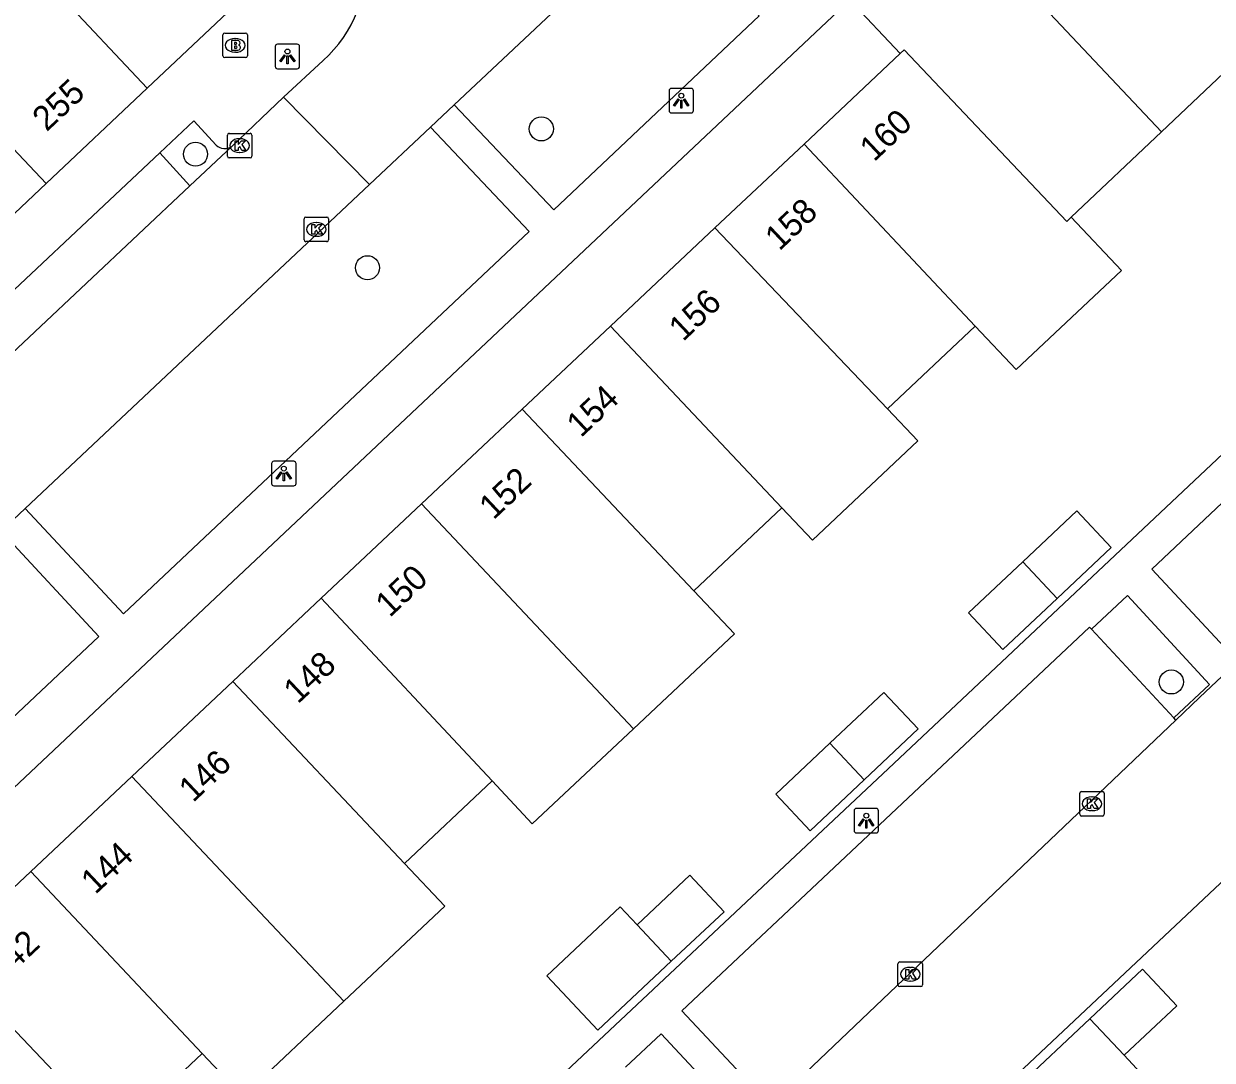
# Model space of a CAD drawing. Extents: x 162542 to 163144, y 380786 to 381511.
# Drawn here: x 162816.33 to 162864.72, y 381354.01 to 381396.22 of the extents above; entities that cross this region are included whole.
import ezdxf

# ---------------------------------------------------------------- set-up
doc = ezdxf.new("R2010")
doc.units = 0
for name, color, linetype in [('IMGEO_Boom', 7, 'Continuous'), ('IMGEO_Brandkraan', 7, 'Continuous'), ('IMGEO_Kolk', 7, 'Continuous'), ('IMGEO_Lichtpunt', 7, 'Continuous'), ('IMGEO_Pand', 7, 'Continuous'), ('IMGEO_Pand_nummerreeks', 7, 'Continuous'), ('IMGEO_Parkeervlak_open', 7, 'Continuous'), ('IMGEO_Rijbaan_lokaal_open', 7, 'Continuous'), ('IMGEO_Voetpad_open', 7, 'Continuous')]:
    doc.layers.add(name, color=color, linetype=linetype)

msp = doc.modelspace()

# ---------------------------------------------------------------- linework, layer by layer
at = {"layer": 'IMGEO_Boom'}
for centre in [(162837.407, 381391.94), (162823.328, 381390.909), (162830.327, 381386.287), (162863.057, 381369.415)]:
    msp.add_circle(centre, 0.489, dxfattribs=at)
at = {"layer": 'IMGEO_Brandkraan'}
for p, q in [((162824.44, 381394.917), (162824.44, 381395.769)), ((162824.515, 381395.843), (162825.367, 381395.843)), ((162825.441, 381395.769), (162825.441, 381394.917)), ((162824.928, 381395.623), (162824.953, 381395.623)), ((162825.367, 381394.843), (162824.515, 381394.843)), ((162824.951, 381395.063), (162824.926, 381395.063))]:
    msp.add_line(p, q, dxfattribs=at)
for points in [[(162824.44, 381394.917), (162824.44, 381395.769)], [(162824.515, 381395.843), (162825.367, 381395.843)], [(162825.441, 381395.769), (162825.441, 381394.917)], [(162824.788, 381395.543), (162824.788, 381395.143), (162825.001, 381395.143)], [(162825.019, 381395.543), (162824.788, 381395.543)], [(162824.967, 381395.462), (162824.913, 381395.462), (162824.913, 381395.386)], [(162824.913, 381395.386), (162824.966, 381395.386)], [(162824.975, 381395.31), (162824.913, 381395.31), (162824.913, 381395.229)], [(162825.367, 381394.843), (162824.515, 381394.843)], [(162824.913, 381395.229), (162824.975, 381395.229)]]:
    msp.add_lwpolyline(points, dxfattribs=at)
for centre, radius, start, end in [((162824.517, 381395.767), 0.0765, 91.552, 178.448), ((162824.517, 381395.767), 0.0765, 91.552, 178.448), ((162825.365, 381395.767), 0.0765, 1.552, 88.448), ((162825.365, 381395.767), 0.0765, 1.552, 88.448), ((162824.968, 381395.424), 0.0379, 267.8285, 90.9355), ((162824.976, 381395.269), 0.0404, 269.8759, 90.5077), ((162825.023, 381395.398), 0.145, 59.4692, 91.5367), ((162825.048, 381395.445), 0.0922, 285.5137, 58.1501), ((162825.053, 381395.253), 0.105, 301.3115, 78.989), ((162824.517, 381394.919), 0.0765, 181.552, 268.448), ((162824.517, 381394.919), 0.0765, 181.552, 268.448), ((162825.007, 381395.394), 0.251, 268.6676, 293.5347), ((162825.365, 381394.919), 0.0765, 271.552, 358.448), ((162825.365, 381394.919), 0.0765, 271.552, 358.448)]:
    msp.add_arc(centre, radius, start, end, dxfattribs=at)
for centre, major_axis, ratio, start_param, end_param in [((162824.927, 381395.343), (-0.387, 0.002), 0.722429, 4.712389, 7.853982), ((162824.952, 381395.343), (-0.39, 0.002), 0.717154, 1.570796, 4.712389)]:
    msp.add_ellipse(centre, major_axis=major_axis, ratio=ratio, start_param=start_param, end_param=end_param, dxfattribs=at)
at = {"layer": 'IMGEO_Kolk'}
for p, q in [((162824.625, 381390.834), (162824.625, 381391.686)), ((162824.7, 381391.76), (162825.552, 381391.76)), ((162825.113, 381391.54), (162825.138, 381391.54)), ((162825.626, 381391.686), (162825.626, 381390.834)), ((162825.136, 381390.98), (162825.111, 381390.98)), ((162825.552, 381390.76), (162824.7, 381390.76)), ((162827.746, 381387.422), (162827.746, 381388.274)), ((162827.821, 381388.348), (162828.673, 381388.348)), ((162828.234, 381388.128), (162828.259, 381388.128)), ((162828.747, 381388.274), (162828.747, 381387.422)), ((162828.257, 381387.568), (162828.232, 381387.568)), ((162828.673, 381387.348), (162827.821, 381387.348)), ((162859.327, 381364.029), (162859.327, 381364.881)), ((162859.402, 381364.955), (162860.254, 381364.955)), ((162860.328, 381364.881), (162860.328, 381364.029)), ((162859.815, 381364.735), (162859.84, 381364.735)), ((162860.254, 381363.955), (162859.402, 381363.955)), ((162859.838, 381364.175), (162859.813, 381364.175)), ((162851.927, 381357.084), (162851.927, 381357.936)), ((162852.002, 381358.01), (162852.854, 381358.01)), ((162852.415, 381357.79), (162852.44, 381357.79)), ((162852.928, 381357.936), (162852.928, 381357.084)), ((162852.438, 381357.23), (162852.413, 381357.23)), ((162852.854, 381357.01), (162852.002, 381357.01))]:
    msp.add_line(p, q, dxfattribs=at)
for points in [[(162824.625, 381390.834), (162824.625, 381391.686)], [(162824.7, 381391.76), (162825.552, 381391.76)], [(162824.946, 381391.46), (162825.069, 381391.46), (162825.069, 381391.309), (162825.199, 381391.46), (162825.363, 381391.46), (162825.217, 381391.309), (162825.37, 381391.06), (162825.218, 381391.06), (162825.133, 381391.224), (162825.069, 381391.157), (162825.069, 381391.06), (162824.946, 381391.06), (162824.946, 381391.46)], [(162825.626, 381391.686), (162825.626, 381390.834)], [(162825.552, 381390.76), (162824.7, 381390.76)], [(162827.746, 381387.422), (162827.746, 381388.274)], [(162827.821, 381388.348), (162828.673, 381388.348)], [(162828.067, 381388.048), (162828.19, 381388.048), (162828.19, 381387.897), (162828.32, 381388.048), (162828.484, 381388.048), (162828.338, 381387.897), (162828.491, 381387.648), (162828.339, 381387.648), (162828.254, 381387.812), (162828.19, 381387.745), (162828.19, 381387.648), (162828.067, 381387.648), (162828.067, 381388.048)], [(162828.747, 381388.274), (162828.747, 381387.422)], [(162828.673, 381387.348), (162827.821, 381387.348)], [(162859.327, 381364.029), (162859.327, 381364.881)], [(162859.402, 381364.955), (162860.254, 381364.955)], [(162860.328, 381364.881), (162860.328, 381364.029)], [(162859.648, 381364.655), (162859.771, 381364.655), (162859.771, 381364.504), (162859.901, 381364.655), (162860.065, 381364.655), (162859.919, 381364.504), (162860.072, 381364.255), (162859.92, 381364.255), (162859.835, 381364.419), (162859.771, 381364.352), (162859.771, 381364.255), (162859.648, 381364.255), (162859.648, 381364.655)], [(162860.254, 381363.955), (162859.402, 381363.955)], [(162851.927, 381357.084), (162851.927, 381357.936)], [(162852.002, 381358.01), (162852.854, 381358.01)], [(162852.248, 381357.71), (162852.371, 381357.71), (162852.371, 381357.559), (162852.501, 381357.71), (162852.665, 381357.71), (162852.519, 381357.559), (162852.672, 381357.31), (162852.52, 381357.31), (162852.435, 381357.474), (162852.371, 381357.407), (162852.371, 381357.31), (162852.248, 381357.31), (162852.248, 381357.71)], [(162852.928, 381357.936), (162852.928, 381357.084)], [(162852.854, 381357.01), (162852.002, 381357.01)]]:
    msp.add_lwpolyline(points, dxfattribs=at)
for centre, start, end in [((162824.702, 381391.684), 91.552, 178.448), ((162824.702, 381391.684), 91.552, 178.448), ((162825.55, 381391.684), 1.552, 88.448), ((162825.55, 381391.684), 1.552, 88.448), ((162824.702, 381390.836), 181.552, 268.448), ((162824.702, 381390.836), 181.552, 268.448), ((162825.55, 381390.836), 271.552, 358.448), ((162825.55, 381390.836), 271.552, 358.448), ((162827.823, 381388.272), 91.552, 178.448), ((162827.823, 381388.272), 91.552, 178.448), ((162828.671, 381388.272), 1.552, 88.448), ((162828.671, 381388.272), 1.552, 88.448), ((162827.823, 381387.424), 181.552, 268.448), ((162827.823, 381387.424), 181.552, 268.448), ((162828.671, 381387.424), 271.552, 358.448), ((162828.671, 381387.424), 271.552, 358.448), ((162859.404, 381364.879), 91.552, 178.448), ((162859.404, 381364.879), 91.552, 178.448), ((162860.252, 381364.879), 1.552, 88.448), ((162860.252, 381364.879), 1.552, 88.448), ((162859.404, 381364.031), 181.552, 268.448), ((162859.404, 381364.031), 181.552, 268.448), ((162860.252, 381364.031), 271.552, 358.448), ((162860.252, 381364.031), 271.552, 358.448), ((162852.004, 381357.934), 91.552, 178.448), ((162852.004, 381357.934), 91.552, 178.448), ((162852.852, 381357.934), 1.552, 88.448), ((162852.852, 381357.934), 1.552, 88.448), ((162852.004, 381357.086), 181.552, 268.448), ((162852.004, 381357.086), 181.552, 268.448), ((162852.852, 381357.086), 271.552, 358.448), ((162852.852, 381357.086), 271.552, 358.448)]:
    msp.add_arc(centre, 0.0765, start, end, dxfattribs=at)
for centre, major_axis, ratio, start_param, end_param in [((162825.112, 381391.26), (-0.387, 0.002), 0.722429, 4.712389, 7.853982), ((162825.137, 381391.26), (-0.39, 0.002), 0.717154, 1.570796, 4.712389), ((162828.233, 381387.848), (-0.387, 0.002), 0.722429, 4.712389, 7.853982), ((162828.258, 381387.848), (-0.39, 0.002), 0.717154, 1.570796, 4.712389), ((162859.814, 381364.455), (-0.387, 0.002), 0.722429, 4.712389, 7.853982), ((162859.839, 381364.455), (-0.39, 0.002), 0.717154, 1.570796, 4.712389), ((162852.414, 381357.51), (-0.387, 0.002), 0.722429, 4.712389, 7.853982), ((162852.439, 381357.51), (-0.39, 0.002), 0.717154, 1.570796, 4.712389)]:
    msp.add_ellipse(centre, major_axis=major_axis, ratio=ratio, start_param=start_param, end_param=end_param, dxfattribs=at)
at = {"layer": 'IMGEO_Lichtpunt'}
for p, q in [((162826.57, 381395.295), (162826.57, 381394.488)), ((162826.57, 381395.295), (162826.57, 381394.488)), ((162827.472, 381395.39), (162826.664, 381395.39)), ((162827.472, 381395.39), (162826.664, 381395.39)), ((162827.566, 381394.488), (162827.566, 381395.295)), ((162827.566, 381394.488), (162827.566, 381395.295)), ((162826.664, 381394.394), (162827.472, 381394.394)), ((162826.664, 381394.394), (162827.472, 381394.394)), ((162842.606, 381393.496), (162842.606, 381392.689)), ((162842.606, 381393.496), (162842.606, 381392.689)), ((162843.508, 381393.591), (162842.7, 381393.591)), ((162843.508, 381393.591), (162842.7, 381393.591)), ((162843.602, 381392.689), (162843.602, 381393.496)), ((162843.602, 381392.689), (162843.602, 381393.496)), ((162842.7, 381392.595), (162843.508, 381392.595)), ((162842.7, 381392.595), (162843.508, 381392.595)), ((162827.325, 381378.402), (162826.517, 381378.402)), ((162827.325, 381378.402), (162826.517, 381378.402)), ((162826.423, 381378.307), (162826.423, 381377.5)), ((162826.423, 381378.307), (162826.423, 381377.5)), ((162827.419, 381377.5), (162827.419, 381378.307)), ((162827.419, 381377.5), (162827.419, 381378.307)), ((162826.517, 381377.406), (162827.325, 381377.406)), ((162826.517, 381377.406), (162827.325, 381377.406)), ((162850.138, 381364.171), (162850.138, 381363.364)), ((162850.138, 381364.171), (162850.138, 381363.364)), ((162851.04, 381364.266), (162850.232, 381364.266)), ((162851.04, 381364.266), (162850.232, 381364.266)), ((162851.134, 381363.364), (162851.134, 381364.171)), ((162851.134, 381363.364), (162851.134, 381364.171)), ((162850.232, 381363.27), (162851.04, 381363.27)), ((162850.232, 381363.27), (162851.04, 381363.27))]:
    msp.add_line(p, q, dxfattribs=at)
for points in [[(162826.944, 381394.959), (162826.983, 381394.931), (162826.795, 381394.669), (162826.757, 381394.696), (162826.944, 381394.959)], [(162827.046, 381394.911), (162827.093, 381394.911), (162827.093, 381394.589), (162827.046, 381394.589), (162827.046, 381394.911)], [(162827.156, 381394.931), (162827.194, 381394.958), (162827.381, 381394.696), (162827.342, 381394.668), (162827.156, 381394.931)], [(162842.98, 381393.16), (162843.019, 381393.132), (162842.831, 381392.87), (162842.793, 381392.897), (162842.98, 381393.16)], [(162843.082, 381393.112), (162843.129, 381393.112), (162843.129, 381392.79), (162843.082, 381392.79), (162843.082, 381393.112)], [(162843.192, 381393.132), (162843.23, 381393.159), (162843.417, 381392.897), (162843.378, 381392.869), (162843.192, 381393.132)], [(162826.797, 381377.971), (162826.836, 381377.943), (162826.648, 381377.681), (162826.61, 381377.708), (162826.797, 381377.971)], [(162826.899, 381377.923), (162826.946, 381377.923), (162826.946, 381377.601), (162826.899, 381377.601), (162826.899, 381377.923)], [(162827.009, 381377.943), (162827.047, 381377.97), (162827.234, 381377.708), (162827.195, 381377.68), (162827.009, 381377.943)], [(162850.512, 381363.835), (162850.551, 381363.807), (162850.363, 381363.545), (162850.325, 381363.572), (162850.512, 381363.835)], [(162850.724, 381363.807), (162850.762, 381363.834), (162850.949, 381363.572), (162850.91, 381363.544), (162850.724, 381363.807)], [(162850.614, 381363.787), (162850.661, 381363.787), (162850.661, 381363.465), (162850.614, 381363.465), (162850.614, 381363.787)]]:
    msp.add_lwpolyline(points, dxfattribs=at)
for centre in [(162827.069, 381395.093), (162843.105, 381393.294), (162826.922, 381378.105), (162850.637, 381363.969)]:
    msp.add_circle(centre, 0.0994, dxfattribs=at)
for centre, start, end in [((162826.664, 381395.295), 90, 180), ((162826.664, 381395.295), 90, 180), ((162827.472, 381395.295), 0, 90), ((162827.472, 381395.295), 0, 90), ((162826.664, 381394.488), 180, 270), ((162826.664, 381394.488), 180, 270), ((162827.472, 381394.488), 270, 0), ((162827.472, 381394.488), 270, 360), ((162842.7, 381393.496), 90, 180), ((162842.7, 381393.496), 90, 180), ((162843.508, 381393.496), 0, 90), ((162843.508, 381393.496), 0, 90), ((162842.7, 381392.689), 180, 270), ((162842.7, 381392.689), 180, 270), ((162843.508, 381392.689), 270, 0), ((162843.508, 381392.689), 270, 360), ((162826.517, 381378.307), 90, 180), ((162826.517, 381378.307), 90, 180), ((162827.325, 381378.307), 0, 90), ((162827.325, 381378.307), 0, 90), ((162826.517, 381377.5), 180, 270), ((162826.517, 381377.5), 180, 270), ((162827.325, 381377.5), 270, 0), ((162827.325, 381377.5), 270, 360), ((162850.232, 381364.171), 90, 180), ((162850.232, 381364.171), 90, 180), ((162851.04, 381364.171), 0, 90), ((162851.04, 381364.171), 0, 90), ((162850.232, 381363.364), 180, 270), ((162850.232, 381363.364), 180, 270), ((162851.04, 381363.364), 270, 0), ((162851.04, 381363.364), 270, 360)]:
    msp.add_arc(centre, 0.0946, start, end, dxfattribs=at)
at = {"layer": 'IMGEO_Pand'}
for points in [[(162854.016, 381400.999), (162862.661, 381391.825)], [(162817.678, 381397.526), (162821.359, 381393.597)], [(162810.248, 381397.127), (162817.247, 381389.715)], [(162849.964, 381397.181), (162852.017, 381395.007)], [(162862.661, 381391.825), (162866.702, 381395.654)], [(162852.017, 381395.007), (162848.103, 381391.324)], [(162852.017, 381395.007), (162852.183, 381395.163), (162858.807, 381388.173), (162858.984, 381388.341)], [(162817.247, 381389.715), (162821.359, 381393.597)], [(162858.984, 381388.341), (162862.661, 381391.825)], [(162848.103, 381391.324), (162844.476, 381387.91)], [(162848.103, 381391.324), (162855.074, 381383.904)], [(162813.135, 381385.832), (162817.247, 381389.715)], [(162855.074, 381383.904), (162856.736, 381382.135), (162861.027, 381386.167), (162858.984, 381388.341)], [(162844.476, 381387.91), (162840.219, 381383.903)], [(162844.476, 381387.91), (162851.497, 381380.544)], [(162840.219, 381383.903), (162836.63, 381380.526)], [(162840.219, 381383.903), (162847.202, 381376.511)], [(162851.497, 381380.544), (162855.074, 381383.904)], [(162836.63, 381380.526), (162832.533, 381376.669)], [(162836.63, 381380.526), (162843.618, 381373.127)], [(162847.202, 381376.511), (162848.45, 381375.19), (162852.74, 381379.24), (162851.497, 381380.544)], [(162832.533, 381376.669), (162828.447, 381372.824)], [(162832.533, 381376.669), (162841.153, 381367.508)], [(162843.618, 381373.127), (162847.202, 381376.511)], [(162858.407, 381372.819), (162860.608, 381374.889), (162859.209, 381376.38), (162857.007, 381374.308)], [(162857.007, 381374.308), (162854.804, 381372.236), (162856.201, 381370.743), (162858.407, 381372.819)], [(162857.007, 381374.308), (162858.407, 381372.819)], [(162841.153, 381367.508), (162845.268, 381371.38), (162843.618, 381373.127)], [(162828.447, 381372.824), (162824.851, 381369.44)], [(162828.447, 381372.824), (162835.399, 381365.389)], [(162824.851, 381369.44), (162820.735, 381365.566)], [(162824.851, 381369.44), (162831.83, 381362.028)], [(162850.552, 381365.43), (162852.753, 381367.505), (162851.353, 381368.992), (162849.151, 381366.918)], [(162835.399, 381365.389), (162837.038, 381363.636), (162841.153, 381367.508)], [(162850.552, 381365.43), (162848.349, 381363.353), (162846.948, 381364.843), (162849.151, 381366.918)], [(162849.151, 381366.918), (162850.552, 381365.43)], [(162820.735, 381365.566), (162816.619, 381361.692)], [(162820.735, 381365.566), (162829.361, 381356.408)], [(162831.83, 381362.028), (162835.399, 381365.389)], [(162829.361, 381356.408), (162833.474, 381360.282), (162831.83, 381362.028)], [(162816.619, 381361.692), (162813.03, 381358.314)], [(162816.619, 381361.692), (162823.601, 381354.282)], [(162841.305, 381359.523), (162843.451, 381361.541), (162844.849, 381360.056), (162842.699, 381358.042)], [(162842.699, 381358.042), (162839.704, 381355.236), (162837.635, 381357.443), (162840.62, 381360.251), (162841.305, 381359.523)], [(162841.305, 381359.523), (162842.699, 381358.042)], [(162813.03, 381358.314), (162820.037, 381350.925)], [(162861.133, 381354.212), (162863.282, 381356.227), (162861.886, 381357.715), (162859.742, 381355.695)], [(162823.601, 381354.282), (162825.248, 381352.534), (162829.361, 381356.408)], [(162859.742, 381355.695), (162856.771, 381352.896), (162858.855, 381350.683), (162861.817, 381353.483), (162861.133, 381354.212)], [(162861.133, 381354.212), (162859.742, 381355.695)], [(162820.037, 381350.925), (162823.601, 381354.282)]]:
    msp.add_lwpolyline(points, dxfattribs=at)
at = {"layer": 'IMGEO_Parkeervlak_open'}
for points in [[(162823.097, 381389.628), (162821.873, 381390.968)], [(162863.161, 381367.955), (162859.81, 381371.564)]]:
    msp.add_lwpolyline(points, dxfattribs=at)
at = {"layer": 'IMGEO_Rijbaan_lokaal_open'}
for points in [[(162842.228, 381400.801), (162833.858, 381392.922)], [(162828.519, 381394.73), (162826.908, 381393.237)], [(162826.908, 381393.237), (162824.8, 381391.23)], [(162830.414, 381389.679), (162826.908, 381393.237)], [(162833.858, 381392.922), (162832.89, 381392.01)], [(162832.89, 381392.01), (162830.414, 381389.679)], [(162824.8, 381391.23), (162823.097, 381389.628)], [(162823.097, 381389.628), (162814.669, 381381.699)], [(162816.39, 381376.475), (162830.414, 381389.679)], [(162831.86, 381329.93), (162855.45, 381352.176), (162886.791, 381381.672)], [(162815.416, 381375.559), (162816.39, 381376.475)], [(162865.763, 381370.246), (162864.683, 381369.231), (162864.202, 381368.779), (162863.244, 381367.866)], [(162863.244, 381367.866), (162846.747, 381352.149)]]:
    msp.add_lwpolyline(points, dxfattribs=at)
msp.add_arc((162825.162, 381398.568), 5.099, 311.1784, 6.8847, dxfattribs=at)
at = {"layer": 'IMGEO_Voetpad_open'}
for points in [[(162842.228, 381400.801), (162846.277, 381396.546), (162837.912, 381388.648), (162833.858, 381392.922)], [(162821.359, 381393.597), (162825.556, 381397.56)], [(162808.765, 381354.3), (162806.738, 381356.451), (162849.964, 381397.181)], [(162832.89, 381392.01), (162836.912, 381387.758), (162820.39, 381372.186), (162816.39, 381376.475)], [(162824.166, 381391.276), (162823.26, 381392.272), (162821.873, 381390.968)], [(162821.873, 381390.968), (162813.435, 381383.034)], [(162878.09, 381390.885), (162851.755, 381366.101), (162824.174, 381340.177), (162823.189, 381339.252)], [(162882.238, 381385.728), (162878.709, 381389.504), (162869.411, 381380.755), (162862.26, 381374.008), (162865.763, 381370.246)], [(162802.891, 381355.725), (162819.386, 381371.27), (162815.416, 381375.559)], [(162863.161, 381367.955), (162864.613, 381369.307), (162861.274, 381372.936), (162859.81, 381371.564)], [(162859.81, 381371.564), (162859.729, 381371.652), (162850.249, 381362.722), (162843.132, 381356.025), (162846.747, 381352.149)], [(162863.244, 381367.866), (162863.161, 381367.955)], [(162844.218, 381350.117), (162845.65, 381351.468), (162842.286, 381355.089), (162840.84, 381353.72)]]:
    msp.add_lwpolyline(points, dxfattribs=at)
msp.add_arc((162824.511, 381391.638), 0.5, 226.3977, 305.3026, dxfattribs=at)

# ---------------------------------------------------------------- texts
at = {"layer": 'IMGEO_Pand_nummerreeks'}
for s, rotation, p in [('255', 43.1552, (162817.265, 381391.801)), ('160', 43.2583, (162850.951, 381390.571)), ('158', 43.2698, (162847.097, 381386.944)), ('156', 43.2698, (162843.18, 381383.256)), ('154', 43.2583, (162839.016, 381379.338)), ('152', 43.2698, (162835.456, 381375.987)), ('150', 43.2583, (162831.234, 381372.013)), ('148', 43.2583, (162827.493, 381368.493)), ('146', 43.264, (162823.23, 381364.481)), ('144', 43.264, (162819.246, 381360.731)), ('142', 43.264, (162815.434, 381357.143))]:
    msp.add_text(s, height=1, rotation=rotation, dxfattribs=at).set_placement(p)

doc.saveas('drawing.dxf')
